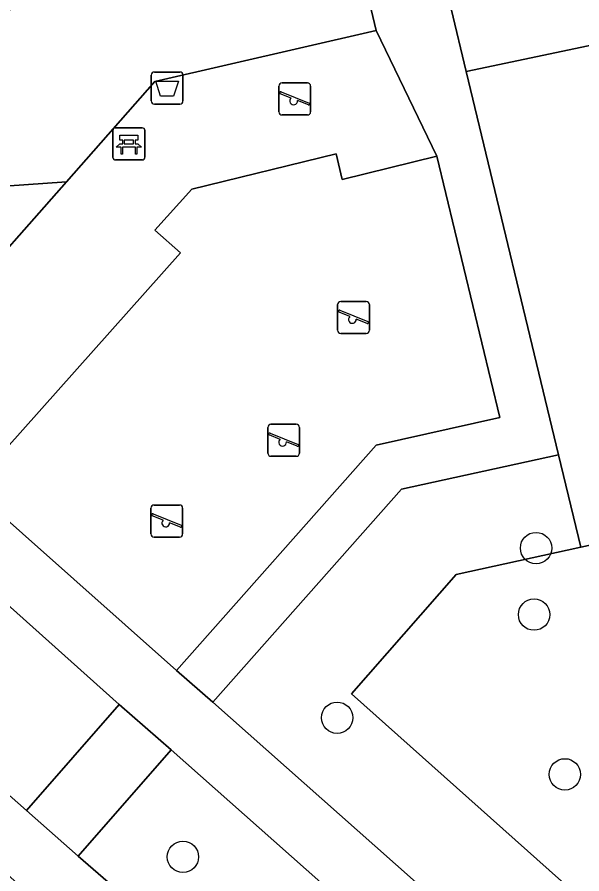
# Model space of a CAD drawing. Extents: x 157648 to 158502, y 379212 to 380938.
# Drawn here: x 158121.86 to 158139.47, y 380665.3 to 380692.02 of the extents above; entities that cross this region are included whole.
import ezdxf

# ---------------------------------------------------------------- set-up
doc = ezdxf.new("R2010")
doc.units = 0
for name, color, linetype in [('IMGEO_Afvalbak', 7, 'Continuous'), ('IMGEO_Bank', 7, 'Continuous'), ('IMGEO_Berm_groen', 7, 'Continuous'), ('IMGEO_Boom', 7, 'Continuous'), ('IMGEO_Fietspad_gesloten', 7, 'Continuous'), ('IMGEO_Groenvoorziening', 7, 'Continuous'), ('IMGEO_Speelvoorziening', 7, 'Continuous'), ('IMGEO_Terreindeel_zand', 7, 'Continuous'), ('IMGEO_Voetpad_halfverhard', 7, 'Continuous'), ('IMGEO_Voetpad_open', 7, 'Continuous')]:
    doc.layers.add(name, color=color, linetype=linetype)

msp = doc.modelspace()

# ---------------------------------------------------------------- linework, layer by layer
at = {"layer": 'IMGEO_Afvalbak'}
for p, q in [((158126.038, 380689.407), (158126.038, 380690.207)), ((158126.038, 380690.207), (158126.038, 380689.407)), ((158126.138, 380690.307), (158126.928, 380690.307)), ((158126.928, 380690.307), (158126.138, 380690.307)), ((158127.028, 380690.207), (158127.028, 380689.407)), ((158127.028, 380689.407), (158127.028, 380690.207)), ((158126.928, 380689.307), (158126.138, 380689.307)), ((158126.138, 380689.307), (158126.928, 380689.307))]:
    msp.add_line(p, q, dxfattribs=at)
msp.add_lwpolyline([(158126.181, 380690.021), (158126.885, 380690.021), (158126.736, 380689.551), (158126.33, 380689.551), (158126.181, 380690.021)], dxfattribs=at)
for centre, start, end in [((158126.138, 380690.207), 90, 180), ((158126.138, 380690.207), 90, 180), ((158126.928, 380690.207), 0, 90), ((158126.928, 380690.207), 360, 90), ((158126.138, 380689.407), 180, 270), ((158126.138, 380689.407), 180, 270), ((158126.928, 380689.407), 270, 0), ((158126.928, 380689.407), 270, 0)]:
    msp.add_arc(centre, 0.1, start, end, dxfattribs=at)
at = {"layer": 'IMGEO_Bank'}
for p, q in [((158124.842, 380687.639), (158124.842, 380688.48)), ((158124.842, 380688.48), (158124.842, 380687.639)), ((158124.917, 380688.564), (158125.758, 380688.564)), ((158125.758, 380688.564), (158124.917, 380688.564)), ((158125.842, 380688.489), (158125.842, 380687.648)), ((158125.842, 380687.648), (158125.842, 380688.489)), ((158125.151, 380688.07), (158125.151, 380688.176)), ((158125.195, 380688.176), (158125.195, 380688.07)), ((158125.483, 380688.182), (158125.201, 380688.182)), ((158125.201, 380688.064), (158125.483, 380688.064)), ((158125.489, 380688.07), (158125.489, 380688.176)), ((158125.533, 380688.176), (158125.533, 380688.07)), ((158125.539, 380687.962), (158125.146, 380687.962)), ((158125.767, 380687.564), (158124.926, 380687.564)), ((158124.926, 380687.564), (158125.767, 380687.564))]:
    msp.add_line(p, q, dxfattribs=at)
for points in [[(158125.145, 380688.182), (158125.059, 380688.182), (158125.059, 380688.343), (158125.622, 380688.343), (158125.622, 380688.182), (158125.539, 380688.182)], [(158125.089, 380687.962), (158124.947, 380687.962), (158125.059, 380688.064), (158125.145, 380688.064)], [(158125.539, 380688.064), (158125.622, 380688.064), (158125.734, 380687.962), (158125.595, 380687.962)], [(158125.139, 380687.955), (158125.139, 380687.748), (158125.096, 380687.748), (158125.096, 380687.955)], [(158125.589, 380687.955), (158125.589, 380687.748), (158125.545, 380687.748), (158125.545, 380687.955)]]:
    msp.add_lwpolyline(points, dxfattribs=at)
for centre, radius, start, end in [((158124.92, 380688.486), 0.0779, 92.4484, 184.2845), ((158124.92, 380688.486), 0.0779, 92.4484, 184.2845), ((158125.764, 380688.486), 0.0779, 2.4484, 94.2845), ((158125.764, 380688.486), 0.0779, 2.4484, 94.2845), ((158125.144, 380688.175), 0.00671, 2.8957, 87.1043), ((158125.144, 380688.071), 0.00671, 272.8957, 357.1043), ((158125.201, 380688.175), 0.00671, 92.8957, 177.1043), ((158125.201, 380688.071), 0.00671, 182.8957, 267.1043), ((158125.483, 380688.175), 0.00671, 2.8957, 87.1043), ((158125.483, 380688.071), 0.00671, 272.8957, 357.1043), ((158125.54, 380688.175), 0.00671, 92.8957, 177.1043), ((158125.54, 380688.071), 0.00671, 182.8957, 267.1043), ((158125.089, 380687.955), 0.00671, 2.8957, 87.1043), ((158125.146, 380687.955), 0.00671, 92.8957, 177.1043), ((158125.538, 380687.955), 0.00671, 2.8957, 87.1043), ((158125.595, 380687.955), 0.00671, 92.8957, 177.1043), ((158124.92, 380687.642), 0.0779, 182.4484, 274.2845), ((158124.92, 380687.642), 0.0779, 182.4484, 274.2845), ((158125.764, 380687.642), 0.0779, 272.4484, 4.2845), ((158125.764, 380687.642), 0.0779, 272.4484, 4.2845)]:
    msp.add_arc(centre, radius, start, end, dxfattribs=at)
at = {"layer": 'IMGEO_Berm_groen'}
for points in [[(158119.145, 380675.855), (158116.222, 380672.508), (158122.15, 380667.277), (158125.04, 380670.586)], [(158126.662, 380669.169), (158123.763, 380665.853), (158149.697, 380643.377), (158152.77, 380640.714), (158157.286, 380642.031), (158154.475, 380644.521)]]:
    msp.add_lwpolyline(points, close=True, dxfattribs=at)
at = {"layer": 'IMGEO_Boom'}
for centre in [(158138.039, 380675.462), (158137.978, 380673.388), (158131.836, 380670.172), (158138.938, 380668.407), (158127.026, 380665.834)]:
    msp.add_circle(centre, 0.489, dxfattribs=at)
at = {"layer": 'IMGEO_Fietspad_gesloten'}
msp.add_lwpolyline([(158109.59, 380678.488), (158108.403, 380676.982), (158119.376, 380667.217), (158120.166, 380666.512), (158121.577, 380665.263), (158150.374, 380639.696), (158152.77, 380640.714), (158149.697, 380643.377), (158123.763, 380665.853), (158122.15, 380667.277), (158116.222, 380672.508), (158116.144, 380672.577)], dxfattribs=at)
at = {"layer": 'IMGEO_Groenvoorziening'}
for points in [[(158116.429, 380686.396), (158123.393, 380686.886), (158126.147, 380690.012), (158133.058, 380691.604), (158131.856, 380696.625), (158131.385, 380696.521), (158130.994, 380698.144), (158129.258, 380705.611), (158127.258, 380705.133), (158124.34, 380704.435), (158126.094, 380697.286)], [(158120.053, 380683.097), (158123.393, 380686.886), (158116.429, 380686.396)], [(158132.279, 380670.916), (158135.544, 380674.642), (158139.431, 380675.495), (158138.738, 380678.374), (158133.839, 380677.304), (158127.956, 380670.654), (158156.81, 380645.08), (158160.309, 380645.918)], [(158145.733, 380668.054), (158145.427, 380669.447), (158144.475, 380669.242), (158142.911, 380676.259), (158139.431, 380675.495), (158135.544, 380674.642), (158132.279, 380670.916), (158160.309, 380645.918), (158160.961, 380652.662), (158160.764, 380652.725), (158160.065, 380653), (158158.77, 380653.762), (158158.19, 380654.241), (158157.284, 380655.242), (158154.105, 380658.244), (158151.082, 380661.403), (158148.757, 380663.803)]]:
    msp.add_lwpolyline(points, close=True, dxfattribs=at)
msp.add_lwpolyline([(158161.987, 380695.83), (158135.861, 380690.324), (158138.738, 380678.374), (158139.431, 380675.495), (158142.911, 380676.259), (158141.792, 380681.277), (158142.774, 380681.497), (158142.742, 380681.643), (158150.448, 380683.345), (158153.433, 380669.74), (158145.733, 380668.054), (158148.757, 380663.803)], dxfattribs=at)
at = {"layer": 'IMGEO_Speelvoorziening'}
for p, q in [((158130.118, 380689.967), (158130.908, 380689.967)), ((158130.908, 380689.967), (158130.118, 380689.967)), ((158130.018, 380689.067), (158130.018, 380689.867)), ((158130.018, 380689.867), (158130.018, 380689.067)), ((158130.087, 380689.692), (158130.963, 380689.339)), ((158131.008, 380689.867), (158131.008, 380689.067)), ((158131.008, 380689.067), (158131.008, 380689.867)), ((158130.401, 380689.495), (158130.062, 380689.632)), ((158130.939, 380689.279), (158130.599, 380689.416)), ((158130.908, 380688.967), (158130.118, 380688.967)), ((158130.118, 380688.967), (158130.908, 380688.967)), ((158131.85, 380682.253), (158131.85, 380683.053)), ((158131.85, 380683.053), (158131.85, 380682.253)), ((158131.95, 380683.153), (158132.74, 380683.153)), ((158132.74, 380683.153), (158131.95, 380683.153)), ((158132.84, 380683.053), (158132.84, 380682.253)), ((158132.84, 380682.253), (158132.84, 380683.053)), ((158132.233, 380682.681), (158131.894, 380682.818)), ((158131.919, 380682.878), (158132.795, 380682.525)), ((158132.771, 380682.465), (158132.431, 380682.602)), ((158132.74, 380682.153), (158131.95, 380682.153)), ((158131.95, 380682.153), (158132.74, 380682.153)), ((158129.673, 380678.425), (158129.673, 380679.225)), ((158129.673, 380679.225), (158129.673, 380678.425)), ((158129.773, 380679.325), (158130.563, 380679.325)), ((158130.563, 380679.325), (158129.773, 380679.325)), ((158130.663, 380679.225), (158130.663, 380678.425)), ((158130.663, 380678.425), (158130.663, 380679.225)), ((158130.056, 380678.853), (158129.717, 380678.99)), ((158129.742, 380679.05), (158130.618, 380678.697)), ((158130.594, 380678.637), (158130.254, 380678.774)), ((158130.563, 380678.325), (158129.773, 380678.325)), ((158129.773, 380678.325), (158130.563, 380678.325)), ((158126.028, 380675.905), (158126.028, 380676.705)), ((158126.028, 380676.705), (158126.028, 380675.905)), ((158126.128, 380676.805), (158126.918, 380676.805)), ((158126.918, 380676.805), (158126.128, 380676.805)), ((158127.018, 380676.705), (158127.018, 380675.905)), ((158127.018, 380675.905), (158127.018, 380676.705)), ((158126.411, 380676.333), (158126.072, 380676.47)), ((158126.097, 380676.53), (158126.973, 380676.177)), ((158126.949, 380676.117), (158126.609, 380676.254)), ((158126.918, 380675.805), (158126.128, 380675.805)), ((158126.128, 380675.805), (158126.918, 380675.805))]:
    msp.add_line(p, q, dxfattribs=at)
for centre, radius, start, end in [((158130.118, 380689.867), 0.1, 90, 180), ((158130.118, 380689.867), 0.1, 90, 180), ((158130.908, 380689.867), 0.1, 0, 90), ((158130.908, 380689.867), 0.1, 360, 90), ((158130.075, 380689.662), 0.0327, 68.078, 248.078), ((158130.48, 380689.405), 0.12, 130.9928, 5.1632), ((158130.951, 380689.309), 0.0327, 248.078, 68.078), ((158130.118, 380689.067), 0.1, 180, 270), ((158130.118, 380689.067), 0.1, 180, 270), ((158130.908, 380689.067), 0.1, 270, 0), ((158130.908, 380689.067), 0.1, 270, 0), ((158131.95, 380683.053), 0.1, 90, 180), ((158131.95, 380683.053), 0.1, 90, 180), ((158132.74, 380683.053), 0.1, 0, 90), ((158132.74, 380683.053), 0.1, 360, 90), ((158131.907, 380682.848), 0.0327, 68.078, 248.078), ((158132.312, 380682.591), 0.12, 130.9928, 5.1632), ((158132.783, 380682.495), 0.0327, 248.078, 68.078), ((158131.95, 380682.253), 0.1, 180, 270), ((158131.95, 380682.253), 0.1, 180, 270), ((158132.74, 380682.253), 0.1, 270, 0), ((158132.74, 380682.253), 0.1, 270, 0), ((158129.773, 380679.225), 0.1, 90, 180), ((158129.773, 380679.225), 0.1, 90, 180), ((158130.563, 380679.225), 0.1, 0, 90), ((158130.563, 380679.225), 0.1, 360, 90), ((158129.73, 380679.02), 0.0327, 68.078, 248.078), ((158130.135, 380678.763), 0.12, 130.9928, 5.1632), ((158130.606, 380678.667), 0.0327, 248.078, 68.078), ((158129.773, 380678.425), 0.1, 180, 270), ((158129.773, 380678.425), 0.1, 180, 270), ((158130.563, 380678.425), 0.1, 270, 0), ((158130.563, 380678.425), 0.1, 270, 0), ((158126.128, 380676.705), 0.1, 90, 180), ((158126.128, 380676.705), 0.1, 90, 180), ((158126.918, 380676.705), 0.1, 0, 90), ((158126.918, 380676.705), 0.1, 360, 90), ((158126.085, 380676.5), 0.0327, 68.078, 248.078), ((158126.49, 380676.243), 0.12, 130.9928, 5.1632), ((158126.961, 380676.147), 0.0327, 248.078, 68.078), ((158126.128, 380675.905), 0.1, 180, 270), ((158126.128, 380675.905), 0.1, 180, 270), ((158126.918, 380675.905), 0.1, 270, 0), ((158126.918, 380675.905), 0.1, 270, 0)]:
    msp.add_arc(centre, radius, start, end, dxfattribs=at)
at = {"layer": 'IMGEO_Terreindeel_zand'}
msp.add_lwpolyline([(158126.829, 380671.65), (158133.054, 380678.67), (158136.905, 380679.536), (158134.946, 380687.681), (158131.995, 380686.957), (158131.803, 380687.754), (158127.307, 380686.655), (158126.153, 380685.38), (158126.954, 380684.673), (158120.409, 380677.337)], close=True, dxfattribs=at)
at = {"layer": 'IMGEO_Voetpad_halfverhard'}
msp.add_lwpolyline([(158160.153, 380697.487), (158135.391, 380692.276), (158135.861, 380690.324), (158161.987, 380695.83)], dxfattribs=at)
at = {"layer": 'IMGEO_Voetpad_open'}
for points in [[(158076.51, 380862.37), (158077.768, 380861.65), (158077.399, 380854.931), (158076.565, 380843.437), (158075.894, 380824.951), (158075.551, 380812.413), (158076.033, 380804.062), (158076.731, 380796.337), (158081.843, 380763.329), (158083.93, 380751.483), (158089.326, 380718.53), (158090.58, 380712.063), (158092.023, 380705.933), (158092.55, 380703.495), (158098.681, 380695.497), (158101.641, 380691.985), (158104.362, 380689.226), (158105.069, 380688.507), (158109.599, 380684.387), (158119.145, 380675.855), (158125.04, 380670.586), (158126.662, 380669.169), (158154.475, 380644.521), (158157.286, 380642.031)], [(158127.956, 380670.654), (158126.829, 380671.65), (158120.409, 380677.337), (158117.363, 380680.045), (158112.053, 380684.791), (158110.721, 380685.994)], [(158159.53, 380642.669), (158156.81, 380645.08), (158127.956, 380670.654)]]:
    msp.add_lwpolyline(points, dxfattribs=at)
for points in [[(158134.215, 380697.164), (158133.818, 380698.824), (158130.994, 380698.144), (158131.385, 380696.521), (158131.856, 380696.625), (158133.058, 380691.604), (158134.946, 380687.681), (158136.905, 380679.536), (158133.054, 380678.67), (158126.829, 380671.65), (158127.956, 380670.654), (158133.839, 380677.304), (158138.738, 380678.374), (158135.861, 380690.324), (158135.391, 380692.276), (158134.823, 380694.638)], [(158133.058, 380691.604), (158126.147, 380690.012), (158123.393, 380686.886), (158120.053, 380683.097), (158117.363, 380680.045), (158120.409, 380677.337), (158126.954, 380684.673), (158126.153, 380685.38), (158127.307, 380686.655), (158131.803, 380687.754), (158131.995, 380686.957), (158134.946, 380687.681)], [(158126.662, 380669.169), (158125.04, 380670.586), (158122.15, 380667.277), (158123.763, 380665.853)]]:
    msp.add_lwpolyline(points, close=True, dxfattribs=at)

doc.saveas('drawing.dxf')
